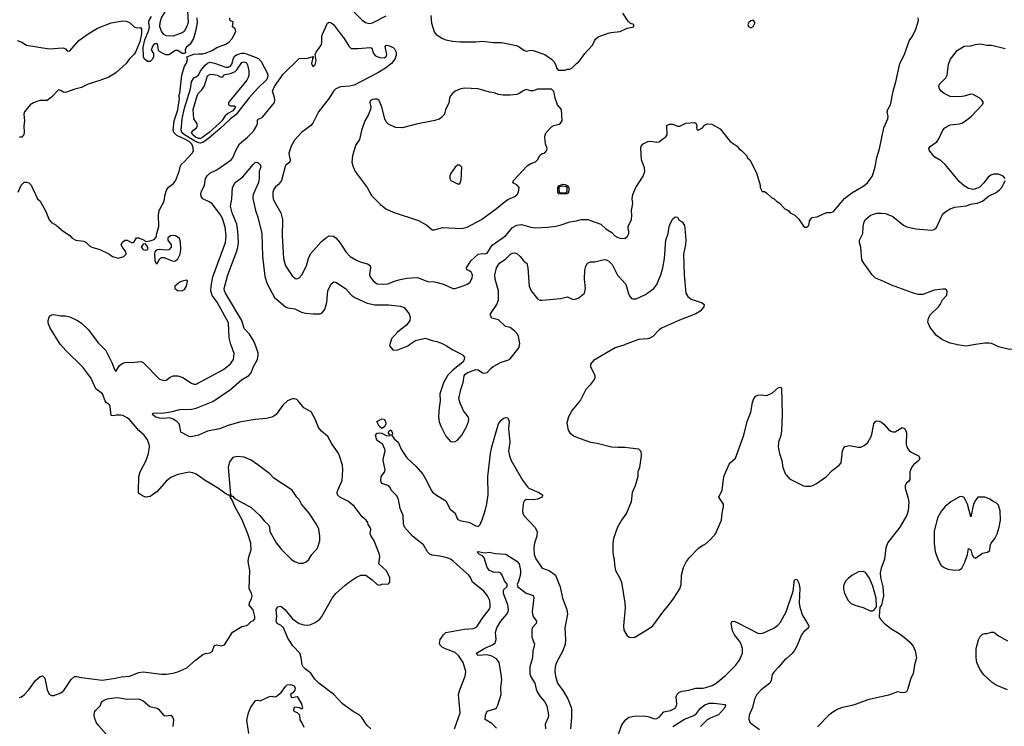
# Model space of a CAD drawing. Header units: inches. Extents: x 1649636 to 1815363, y 506543 to 641975.
# Tile 526 of 656: x 1783311 to 1791901, y 536673 to 542833. Entities that reach past the tile are written whole.
import ezdxf

# ---------------------------------------------------------------- set-up
doc = ezdxf.new("R2010")
doc.units = ezdxf.units.IN
doc.header["$MEASUREMENT"] = 0
for name, color, linetype in [('B7583', 7, 'Continuous'), ('B7584', 7, 'Continuous'), ('B7593', 7, 'Continuous'), ('B7594', 7, 'Continuous')]:
    doc.layers.add(name, color=color, linetype=linetype)

msp = doc.modelspace()

# ---------------------------------------------------------------- linework, layer by layer
at = {"layer": 'B7583', "color": 5}
for points, elevation in [([(1783310, 536924.7), (1783326, 536930), (1783350, 536946), (1783390, 536990.8), (1783450, 537070.7), (1783490, 537106), (1783510, 537111.3), (1783530, 537092), (1783550.9, 536990.9), (1783570, 536952), (1783590, 536942), (1783610, 536942), (1783670, 536964.7), (1783696.5, 536983.5), (1783760.1, 537079.9), (1783790, 537106.8), (1783810, 537107.3), (1783850, 537098), (1784030, 537075.5), (1784147.5, 537092.5), (1784195.8, 537104.2), (1784268, 537110), (1784350, 537141.6), (1784390, 537148.2), (1784550, 537127.7), (1784590, 537126.8), (1784650, 537134.8), (1784692.5, 537147.5), (1784770, 537181), (1784844, 537250), (1784910, 537298.8), (1784931.9, 537308.1), (1784970, 537311.8), (1784990, 537325.7), (1785010, 537377.3), (1785030, 537383.7), (1785070, 537375), (1785096.9, 537383.1), (1785167.3, 537492.7), (1785250, 537542.6), (1785289.8, 537550.2), (1785302.4, 537557.6), (1785330, 537587), (1785350, 537595.8), (1785364.2, 537610), (1785363.9, 537630), (1785347, 537687), (1785312.8, 537730), (1785315.8, 537750), (1785334.4, 537785.6), (1785339.3, 537810), (1785334.6, 537834.6), (1785313.3, 537870), (1785319.8, 538030), (1785305.3, 538110), (1785310.7, 538149.3), (1785329.7, 538210), (1785328, 538270), (1785302.2, 538350), (1785252, 538472), (1785187.3, 538590), (1785165.6, 538645.6), (1785147.3, 538672.7), (1785147.3, 538687.3), (1785132.7, 538687.3), (1785110, 538699), (1785046, 538746), (1784930, 538814.7), (1784850, 538869.7), (1784822.2, 538882.2), (1784790, 538887.1), (1784692.3, 538867.7), (1784630, 538842), (1784590.4, 538810), (1784510, 538719.5), (1784450, 538676.2), (1784410, 538671.8), (1784382.3, 538682.3), (1784358, 538698), (1784349.4, 538710), (1784347.3, 538727.3), (1784351.2, 538850), (1784363.5, 538890), (1784414.7, 538990), (1784435.1, 539050), (1784442.6, 539110), (1784441.1, 539130), (1784427.8, 539170), (1784396.9, 539210), (1784351.6, 539251.6), (1784270, 539346.9), (1784250, 539362.2), (1784210, 539381.7), (1784190, 539386.6), (1784154, 539386), (1784130, 539379.3), (1784110, 539382), (1784101.4, 539461.4), (1784094.7, 539474.7), (1784070, 539494), (1784058, 539510), (1784033, 539570), (1783974.9, 539614.9), (1783930.9, 539710), (1783863.2, 539803.2), (1783713.3, 539950), (1783668.9, 540000)], 640), ([(1784011.6, 540000), (1784064, 539950), (1784118.7, 539838.7), (1784134.8, 539790), (1784150, 539764.7), (1784182.9, 539817.1), (1784205.3, 539834.7), (1784230, 539845.7), (1784313.4, 539846.6), (1784370, 539852.7), (1784390, 539843), (1784530, 539700.4), (1784570, 539686.7), (1784590, 539690.4), (1784624.7, 539715.3), (1784650, 539727), (1784690, 539728.7), (1784733.3, 539713.3), (1784810, 539663.1), (1784830, 539654.4), (1784850, 539654.4), (1785090, 539784.4), (1785150, 539833.7), (1785175.4, 539870), (1785183.6, 539923.6), (1785155.3, 539995.3), (1785154.1, 540000)], 640), ([(1786375.1, 536650), (1786341.4, 536681.4), (1786295.8, 536750), (1786273.1, 536773.1), (1786221.7, 536801.7), (1786127.5, 536867.5), (1786053.3, 536950), (1785921.3, 537050), (1785884.9, 537084.9), (1785850, 537136.8), (1785804.2, 537170), (1785784.5, 537190), (1785775.6, 537210), (1785767.5, 537272.5), (1785754.5, 537310), (1785693.8, 537373.8), (1785650, 537439.7), (1785612.6, 537532.6), (1785591.2, 537551.2), (1785558.7, 537570), (1785548.7, 537590), (1785554.5, 537630), (1785550, 537692), (1785564.5, 537715.5), (1785590, 537719.1), (1785626, 537690), (1785690.8, 537610.8), (1785750, 537570.2), (1785790, 537558.2), (1785830, 537555.8), (1785850, 537559.6), (1785890, 537576.9), (1785930, 537607.2), (1785948.4, 537630), (1786038, 537790), (1786070, 537831.6), (1786150, 537903.6), (1786190, 537933.4), (1786250, 537972.4), (1786289, 537990), (1786330.8, 537990), (1786387.7, 537950), (1786430, 537908.4), (1786450, 537904.4), (1786470, 537910.5), (1786530, 537916), (1786541.2, 537930), (1786540.7, 537970), (1786507.3, 538030), (1786443.6, 538090), (1786453.6, 538150), (1786451.6, 538171.6), (1786403.7, 538290), (1786374.7, 538334.7), (1786369.6, 538350.4), (1786374.5, 538390), (1786370, 538405.2), (1786351.8, 538431.8), (1786347.8, 538450), (1786334, 538470), (1786300.2, 538500.2), (1786230, 538592.6), (1786174.9, 538634.9), (1786105.6, 538670), (1786085.4, 538690), (1786081.5, 538710), (1786087.4, 538730), (1786125.7, 538814.3), (1786131.6, 538910), (1786127.8, 538950), (1786102.7, 539030), (1786090, 539055.6), (1786034.5, 539134.5), (1785999.7, 539199.7), (1785944.9, 539244.9), (1785917.7, 539277.7), (1785888.9, 539350), (1785853.3, 539413.3), (1785788.9, 539448.9), (1785741.7, 539510), (1785730, 539520.4), (1785710, 539527.6), (1785690, 539527.4), (1785648.4, 539510), (1785607.8, 539472.2), (1785548.5, 539391.5), (1785530, 539375.4), (1785512.4, 539367.6), (1785464.8, 539355.2), (1785366.3, 539346.3), (1785230, 539324.8), (1785130, 539295.2), (1785054.6, 539265.4), (1784950, 539244.7), (1784870, 539211.9), (1784810, 539197.2), (1784790, 539200.4), (1784716.2, 539236.2), (1784709.7, 539290), (1784701.3, 539310), (1784681.6, 539330), (1784650, 539351.3), (1784622.6, 539362.6), (1784570, 539356), (1784530, 539358.5), (1784492.3, 539370), (1784469.3, 539390.7), (1784474.6, 539405.4), (1784550, 539403.1), (1784630, 539415.3), (1784710, 539435), (1784810, 539438.6), (1784850, 539445.9), (1784995.9, 539504.1), (1785149.8, 539610), (1785245.8, 539694.2), (1785310, 539731.9), (1785330, 539754.6), (1785350.8, 539810), (1785385, 539870), (1785392.8, 539907.2), (1785390.5, 539930), (1785364.8, 540000)], 620), ([(1786540.8, 540000), (1786538, 539990), (1786570, 539951.3), (1786610, 539953.4), (1786697.2, 539990), (1786712, 540000)], 620), ([(1787015.6, 540000), (1787035.5, 539990), (1787090, 539954.4), (1787142.8, 539930), (1787174.8, 539910), (1787190.6, 539890), (1787190.5, 539870), (1787180.5, 539850), (1787090, 539778), (1787047.1, 539732.9), (1787010, 539667), (1786977.2, 539570), (1786981.1, 539510), (1786970.2, 539449.8), (1786965.8, 539370), (1786970, 539327.3), (1786984.1, 539290), (1787030, 539201.6), (1787070, 539157.1), (1787090, 539152.7), (1787110, 539156.4), (1787130, 539168.4), (1787169.6, 539210), (1787210, 539283), (1787226.4, 539330), (1787229.8, 539350), (1787224.5, 539370), (1787184.3, 539424.3), (1787155.1, 539490), (1787143.8, 539530), (1787158.6, 539610), (1787179.2, 539670), (1787190, 539728), (1787198.4, 539741.6), (1787221.4, 539758.6), (1787290, 539783), (1787310, 539780.6), (1787350, 539755.2), (1787370, 539750.2), (1787390, 539756.9), (1787423.9, 539796.1), (1787442.6, 539810), (1787513.3, 539846.7), (1787570, 539866), (1787590, 539877.4), (1787670, 539976), (1787672.3, 540000)], 620), ([(1788595.1, 540000), (1788590, 539998), (1788506.4, 539973.6), (1788318.4, 539861.6), (1788291.8, 539830), (1788291.4, 539810), (1788327.7, 539730), (1788328.3, 539710), (1788323.4, 539696.6), (1788289.1, 539650), (1788250.3, 539610), (1788202.8, 539517.2), (1788130.6, 539430), (1788100.7, 539370), (1788084.5, 539315.5), (1788095.3, 539255.3), (1788111.3, 539230), (1788150, 539201), (1788201.4, 539181.4), (1788290, 539150.8), (1788350, 539140.7), (1788474, 539110), (1788530, 539105.5), (1788590, 539107.7), (1788710, 539090.8), (1788730.8, 539070), (1788734, 539030), (1788717.3, 538930), (1788704, 538890), (1788702.8, 538850), (1788682, 538770), (1788654, 538710), (1788646, 538630), (1788606, 538530), (1788562.8, 538470), (1788526.8, 538410), (1788491.3, 538310), (1788484.7, 538270), (1788486, 538190), (1788491, 538150), (1788498.8, 538130), (1788501.4, 538081.4), (1788510.6, 538030.6), (1788544.9, 537970), (1788560.5, 537930), (1788592.2, 537750), (1788593.8, 537706.2), (1788578, 537550), (1788582, 537510), (1788608.1, 537468.1), (1788630, 537451), (1788650, 537446), (1788678, 537450), (1788798.6, 537521.4), (1788834, 537550), (1788930, 537678), (1788970, 537722), (1789019, 537790), (1789070, 537872), (1789081.2, 537910), (1789084, 537990), (1789103.2, 538056.8), (1789128.7, 538110), (1789155.5, 538144.5), (1789233.6, 538226.4), (1789270, 538251.3), (1789290, 538258), (1789339.3, 538300.7), (1789382, 538350), (1789433.2, 538470), (1789439.3, 538530), (1789452.3, 538590), (1789452.3, 538610), (1789409.4, 538670), (1789439.3, 538730), (1789455.1, 538850), (1789501.7, 538958.3), (1789510, 538970.7), (1789555.4, 539010), (1789630, 539211), (1789657.4, 539330), (1789689.7, 539410), (1789703.3, 539496.7), (1789717.6, 539530), (1789732.7, 539550), (1789750, 539560.4), (1789770, 539563.1), (1789830, 539555.8), (1789879.7, 539580.3), (1789930, 539626.8), (1789950, 539630.8), (1789958, 539618), (1789964.2, 539390), (1789956.9, 539250), (1789951.3, 539208.7), (1789930.3, 539150), (1789927.2, 539110), (1789939.5, 539050), (1789959.3, 538990), (1789968.2, 538930), (1789993.4, 538870), (1790000, 538862.2)], 620), ([(1787103.7, 536650), (1787154.2, 536790), (1787139.3, 536950), (1787150, 536990.7), (1787199.2, 537110), (1787204.5, 537150), (1787179.4, 537230), (1787141, 537290), (1787110, 537316.9), (1787026.8, 537346.8), (1787000.7, 537360.7), (1786980.9, 537380.9), (1786974.9, 537394.9), (1786979.8, 537430), (1787007.6, 537470), (1787030, 537489.2), (1787190, 537518.4), (1787270, 537524), (1787300.3, 537539.7), (1787347, 537613), (1787408.5, 537690), (1787416, 537710), (1787417.2, 537730), (1787411.9, 537770), (1787392.4, 537810), (1787359.4, 537850), (1787262, 537930), (1787243.5, 537970), (1787228.6, 537990), (1787093.5, 538113.5), (1787070, 538129.1), (1787040.6, 538140.6), (1786976, 538156), (1786910, 538163.7), (1786890, 538173.9), (1786870, 538194.4), (1786834.9, 538254.9), (1786736.9, 538330), (1786668.2, 538410), (1786659.1, 538439.1), (1786656, 538510), (1786632.1, 538572.1), (1786616.3, 538650), (1786602.4, 538682.4), (1786553.2, 538730), (1786546.6, 538750), (1786533.2, 538770), (1786470, 538789.6), (1786462.4, 538810), (1786465.1, 538850), (1786492.8, 538887.2), (1786501.3, 538910), (1786483.1, 538990), (1786484.9, 539015.1), (1786499.7, 539070), (1786498.4, 539090), (1786476.2, 539136.2), (1786450, 539149.3), (1786428.2, 539168.2), (1786416.2, 539210), (1786430, 539227.7), (1786450.8, 539230.8), (1786470, 539227.3), (1786510, 539206.8), (1786534.6, 539205.4), (1786546, 539210), (1786536.4, 539216.4), (1786528.7, 539228.7), (1786530, 539234), (1786535.3, 539250), (1786550, 539256.3), (1786564.7, 539230), (1786562, 539218), (1786554, 539210), (1786570, 539194), (1786578, 539178), (1786614, 539150), (1786641.8, 539081.8), (1786690, 539012.2), (1786770, 538938), (1786827.6, 538870), (1786863.1, 538810), (1786900.8, 538730), (1786913.8, 538713.8), (1786947, 538687), (1787030, 538638.9), (1787066.9, 538566.9), (1787111.3, 538531.3), (1787124.2, 538490), (1787134.7, 538474.7), (1787162.7, 538462.7), (1787230, 538453.8), (1787290, 538419.5), (1787310, 538415.8), (1787330, 538432.7), (1787350, 538481.6), (1787372.7, 538550), (1787387.1, 538612.9), (1787399.9, 538690), (1787397, 538850), (1787419.2, 539050), (1787429.9, 539110), (1787489.1, 539310.9), (1787510, 539339.5), (1787530, 539356.4), (1787550, 539366), (1787570, 539362.8), (1787580.3, 539330), (1787575.6, 539270), (1787586.7, 539150), (1787576, 539070), (1787583.5, 539030), (1787599.7, 538990), (1787698.5, 538818.5), (1787740.7, 538760.7), (1787752.2, 538750), (1787839.5, 538710), (1787871.6, 538690), (1787870.3, 538670), (1787830, 538652.8), (1787790, 538648.1), (1787730, 538650.8), (1787717.3, 538642.7), (1787708.5, 538631.5), (1787703.5, 538610), (1787697.3, 538550), (1787699.6, 538530), (1787710.4, 538510), (1787805.5, 538410), (1787825, 538370), (1787824.2, 538330), (1787801.8, 538270), (1787795.6, 538230), (1787798.4, 538170), (1787812.9, 538132.9), (1787870.1, 538050.1), (1787930, 538031.3), (1787984.6, 537990), (1788027.9, 537890), (1788046.4, 537790), (1788086.2, 537690), (1788091.1, 537650), (1788066.5, 537530), (1788074.2, 537430), (1788070.2, 537390), (1788050.2, 537330), (1787994.7, 537230), (1787981.8, 537190), (1787979.2, 537150), (1787984.7, 537110), (1788004.2, 537050), (1788055.9, 536975.9), (1788092.3, 536912.3), (1788125.8, 536830), (1788126.2, 536750), (1788116, 536650)], 580), ([(1787470, 536657.8), (1787430, 536697.2), (1787373.4, 536733.4), (1787374.7, 536770), (1787390, 536804.9), (1787456.4, 536823.6), (1787470, 536833), (1787482.2, 536857.8), (1787510.5, 536950), (1787509.8, 537009.8), (1787517, 537077), (1787512.5, 537127.5), (1787493.2, 537230), (1787470, 537259.8), (1787430, 537285.5), (1787390, 537296.2), (1787309.4, 537290), (1787297.2, 537310), (1787370, 537353.4), (1787437.7, 537382.3), (1787459.8, 537400.2), (1787469.2, 537430), (1787463.7, 537490), (1787474.5, 537530), (1787509.9, 537590), (1787561, 537650), (1787572.6, 537670), (1787577.2, 537690), (1787570.7, 537730.7), (1787531.5, 537830), (1787530.9, 537850), (1787535.9, 537864.1), (1787562, 537890), (1787566.6, 537910), (1787539.8, 537939.8), (1787520.5, 537990), (1787508.1, 538008.1), (1787490, 538015.1), (1787450, 538013.3), (1787409.7, 538030), (1787390, 538056), (1787362.4, 538142.4), (1787350, 538159), (1787322, 538170), (1787302, 538190), (1787310, 538196), (1787366.4, 538186.4), (1787410, 538190.2), (1787459.2, 538179.2), (1787552.1, 538172.1), (1787650, 538113), (1787670.2, 538090), (1787681.2, 538030), (1787681.8, 537998.2), (1787664.4, 537935.6), (1787650.7, 537910), (1787656.3, 537890), (1787730, 537832.9), (1787790, 537812), (1787795.9, 537795.9), (1787783.2, 537670), (1787785.4, 537650), (1787792.3, 537630), (1787819.5, 537590), (1787816.4, 537570), (1787782, 537530), (1787778, 537510), (1787780.5, 537450), (1787801.6, 537390), (1787800.4, 537370), (1787787, 537330), (1787784.4, 537270), (1787762.8, 537190), (1787762, 537130), (1787770, 537104.9), (1787805.7, 537050), (1787816.1, 536996.1), (1787827.9, 536967.9), (1787851.1, 536931.1), (1787890, 536888.4), (1787910.2, 536850), (1787924.7, 536770), (1787922, 536750), (1787896.9, 536690), (1787898.7, 536650)], 560), ([(1788530, 536586.5), (1788561.1, 536678.9), (1788594.5, 536725.5), (1788626.8, 536753.2), (1788670, 536762), (1788750, 536764.9), (1788790, 536757.3), (1788850, 536737.1), (1788870, 536739.3), (1788890, 536753.5), (1788930, 536799.4), (1788990, 536810.8), (1789029.3, 536830.7), (1789041, 536850), (1789043.2, 536870), (1789037.2, 536930), (1789045.9, 536954.1), (1789064.5, 536970), (1789090, 536980.3), (1789150, 536988), (1789210, 537006.2), (1789270, 537005.5), (1789296, 537010), (1789352, 537028), (1789388, 537050), (1789470, 537116.5), (1789557.5, 537202.5), (1789590.4, 537249.6), (1789616.2, 537310), (1789617.3, 537350), (1789604.4, 537390), (1789590, 537415.4), (1789546.8, 537470), (1789530, 537503.7), (1789518, 537570), (1789526.6, 537590), (1789550, 537587), (1789570, 537578.3), (1789750, 537484.3), (1789770, 537481.8), (1789794.1, 537485.9), (1789890, 537527.9), (1789925.7, 537554.3), (1789950, 537581.1), (1790000, 537675.5)], 580), ([(1790000, 537264.8), (1789982.3, 537250), (1789931.9, 537188.1), (1789890, 537145.1), (1789877.1, 537122.9), (1789867.5, 537070), (1789856.5, 537050), (1789780.2, 536990), (1789742.6, 536950), (1789720.6, 536910), (1789703.4, 536836.6), (1789674.7, 536770), (1789673.5, 536733.5), (1789682.3, 536710), (1789700.3, 536690), (1789764.3, 536644.3)], 580), ([(1785309.2, 536609.2), (1785292.4, 536727.6), (1785308.9, 536790), (1785326.5, 536833.5), (1785370, 536897.3), (1785390, 536899.5), (1785410, 536895.6), (1785490, 536932.8), (1785510, 536934.9), (1785530, 536930.3), (1785550, 536933.8), (1785592.7, 536967.3), (1785630, 537019.5), (1785646.3, 537033.7), (1785670, 537038.2), (1785692.1, 537032.1), (1785705.1, 537025.1), (1785714.1, 537005.9), (1785711.4, 536988.6), (1785695.8, 536964.2), (1785674, 536950), (1785680.5, 536930), (1785690, 536922.4), (1785731.5, 536931.5), (1785768.8, 536870), (1785778.8, 536830), (1785770, 536822.7), (1785753.1, 536833.1), (1785710, 536840.5), (1785702, 536830), (1785701.5, 536810), (1785710, 536801.5), (1785733.1, 536793.1), (1785752.7, 536772.7), (1785756.5, 536730), (1785777.2, 536697.2), (1785790, 536665.2)], 620), ([(1784130, 536532.1), (1783999, 536679), (1783978.6, 536710), (1783963.2, 536750), (1783960.7, 536770), (1783964.5, 536795.5), (1783972.6, 536810), (1784013.3, 536850), (1784028.4, 536890), (1784065.6, 536910), (1784090, 536916.2), (1784164.2, 536924.2), (1784249.5, 536909.5), (1784351.1, 536911.1), (1784390, 536896), (1784446.5, 536846.5), (1784510, 536830.2), (1784522.3, 536822.3), (1784570, 536767.6), (1784590, 536763.6), (1784630.2, 536770.2), (1784648.7, 536750), (1784653.4, 536730), (1784646.8, 536670)], 620), ([(1789008.4, 536670), (1789110, 536734.8), (1789193.2, 536766.8), (1789215.2, 536784.8), (1789250, 536830.2), (1789290, 536859.7), (1789330, 536874), (1789370, 536875.6), (1789463.6, 536863.6), (1789470, 536854), (1789461, 536830), (1789406.9, 536773.1), (1789336.1, 536743.9), (1789310, 536728.5), (1789251.4, 536670)], 560)]:
    msp.add_lwpolyline(points, dxfattribs=dict(at, elevation=elevation))
for points, elevation in [([(1786470, 539269), (1786446.6, 539290), (1786426, 539330), (1786470, 539352.7), (1786490, 539350.4), (1786503.8, 539330), (1786506, 539310), (1786495.3, 539284.7)], 580), ([(1785210, 539023.7), (1785170, 539016), (1785141.7, 538978.3), (1785130.4, 538930), (1785146.4, 538726.4), (1785151.1, 538691.1), (1785158, 538678), (1785170, 538678), (1785182.8, 538662.8), (1785207.3, 538647.3), (1785330, 538581.6), (1785405.5, 538510), (1785443.6, 538463.6), (1785483.1, 538430), (1785491.6, 538410), (1785493.4, 538370), (1785550, 538273), (1785594.9, 538214.9), (1785680.5, 538130), (1785710, 538110.4), (1785750, 538095.5), (1785784.1, 538095.9), (1785810, 538107.3), (1785834, 538126), (1785859, 538170), (1785910, 538224.7), (1785929.1, 538290.9), (1785929.2, 538330), (1785921.2, 538390), (1785904, 538430), (1785837.2, 538530), (1785769.4, 538609.4), (1785748.7, 538650), (1785728.7, 538670), (1785688, 538730), (1785530, 538835.3), (1785492.5, 538872.5), (1785390, 538953.2), (1785330, 538993.2), (1785270, 539019.3)], 640)]:
    msp.add_lwpolyline(points, close=True, dxfattribs=dict(at, elevation=elevation))
at = {"layer": 'B7584', "color": 5}
for points, elevation in [([(1784650, 542689.2), (1784590, 542693.5), (1784570, 542705.1), (1784550, 542732.8), (1784535.3, 542770), (1784537, 542810), (1784547.7, 542850), (1784579.2, 542900.8), (1784590, 542932.8), (1784610, 542955.2), (1784654, 542970), (1784710, 542972.2), (1784730, 542964.5), (1784746, 542950), (1784775, 542910), (1784781.2, 542810), (1784770, 542774.5), (1784746.3, 542730), (1784730, 542718.4)], 640), ([(1789710, 542828), (1789690, 542822), (1789672, 542810), (1789664.7, 542790), (1789670, 542774), (1789690, 542762), (1789710, 542774), (1789728, 542810)], 660), ([(1784890, 541755.6), (1784870, 541758.6), (1784830, 541779.2), (1784749.9, 541830), (1784725.9, 541850), (1784720.1, 541870), (1784729.9, 541970), (1784750, 542061.5), (1784800.4, 542230), (1784811.4, 542290), (1784830, 542326.5), (1784850, 542335.8), (1784870, 542352.8), (1784891.9, 542390), (1784927.6, 542432.4), (1784950, 542453.8), (1784970, 542461.9), (1785010, 542455.4), (1785110, 542420), (1785130, 542420.3), (1785150.7, 542429.3), (1785166.5, 542450), (1785174.7, 542490), (1785185.7, 542514.3), (1785210, 542529.7), (1785250, 542540.8), (1785270, 542541.1), (1785290, 542535.3), (1785394.9, 542494.9), (1785417.8, 542470), (1785469.8, 542370), (1785475, 542350), (1785474, 542330), (1785464.2, 542310), (1785386.3, 542233.7), (1785310, 542148.6), (1785197.8, 542002.2), (1785150, 541969.9), (1785057.7, 541882.3), (1784961.2, 541798.8), (1784910, 541762)], 640), ([(1785150, 542080.9), (1785181.3, 542081.3), (1785190, 542076.3), (1785190, 542068), (1785170, 542038.8), (1785126, 542014), (1785104.5, 541995.5), (1785074.1, 541950), (1785053.5, 541930), (1784965.2, 541850), (1784910, 541809.1), (1784890, 541797.8), (1784870, 541798.4), (1784845.4, 541810), (1784821.7, 541830), (1784810.7, 541850), (1784827.2, 541870), (1784853.5, 541890), (1784863.1, 541910), (1784856.1, 541930), (1784829.4, 541970), (1784825.3, 542050), (1784858.4, 542170), (1784869.1, 542190), (1784899.6, 542220.4), (1784923.5, 542256.5), (1784950, 542343.1), (1784970, 542356.6), (1784990, 542359.4), (1785033.4, 542350), (1785070, 542330.6), (1785085.2, 542334.8), (1785089.4, 542350), (1785103.4, 542356.6), (1785150, 542364.6), (1785190, 542381.4), (1785205.1, 542394.9), (1785250, 542458.8), (1785270, 542466.1), (1785290, 542457.1), (1785298.8, 542438.8), (1785310, 542386.8), (1785311.2, 542350), (1785305.8, 542330), (1785293.2, 542306.8), (1785134.3, 542110), (1785133, 542090)], 620), ([(1787190, 542235.6), (1787150, 542227), (1787110, 542209.3), (1787086, 542190), (1787070.8, 542170), (1787062, 542150), (1787054.6, 542105.4), (1787026.8, 542050), (1787018.8, 542010), (1786990, 541979.3), (1786970, 541966), (1786933.6, 541953.6), (1786770, 541923.7), (1786650, 541889.6), (1786590, 541892.7), (1786530, 541921.2), (1786510, 541944), (1786498, 541970), (1786471.8, 542070), (1786447.6, 542127.6), (1786430, 542139.5), (1786410, 542141.6), (1786390, 542137.6), (1786372.5, 542127.5), (1786366, 542110), (1786376, 542070), (1786371.8, 542050), (1786354.3, 542005.7), (1786323.1, 541950), (1786292.5, 541867.5), (1786276, 541790), (1786242.3, 541737.7), (1786213.6, 541646.4), (1786210.2, 541590), (1786221.1, 541550), (1786238.7, 541510), (1786343.1, 541370), (1786381.1, 541301.1), (1786460.5, 541220.5), (1786505.4, 541185.4), (1786570, 541154), (1786790, 541082.4), (1786862.6, 541042.6), (1786910, 541000.7), (1786930, 541000.5), (1786950, 541006.7), (1786999.7, 541020.3), (1787167.5, 541012.5), (1787214.3, 541025.7), (1787340.9, 541090), (1787470, 541187), (1787536.9, 541243.1), (1787570, 541264.2), (1787630, 541292.4), (1787650.9, 541309.1), (1787663, 541330), (1787667.6, 541370), (1787650, 541392), (1787614, 541410), (1787619.3, 541430), (1787740.1, 541559.9), (1787770, 541578), (1787810, 541594), (1787829.2, 541610), (1787849.5, 541650.5), (1787870, 541666), (1787889.2, 541670.8), (1787908.7, 541690), (1787913.2, 541710), (1787899.5, 541750), (1787893.3, 541810), (1787895.6, 541830), (1787905.6, 541850), (1787950, 541899.3), (1787970, 541910.5), (1788017, 541923), (1788029.4, 541930.6), (1788044, 541950), (1788039, 542050), (1788004, 542090), (1787982, 542150), (1787974.6, 542194.6), (1787970, 542206), (1787950, 542226), (1787830, 542228.7), (1787790, 542214), (1787770, 542213.2), (1787730, 542224), (1787710, 542217.2), (1787670, 542189), (1787650, 542181.2), (1787590, 542174), (1787530, 542174), (1787490, 542181.2), (1787450, 542196), (1787410, 542200.9), (1787310, 542229.5)], 660), ([(1787150, 541566), (1787130, 541566), (1787110, 541546), (1787071.3, 541490), (1787064.7, 541470), (1787064.7, 541450), (1787072, 541430), (1787130, 541402), (1787150, 541402), (1787163.1, 541436.9), (1787167.3, 541547.3)], 680), ([(1788067.6, 541312.4), (1788015.4, 541315.4), (1788007.2, 541330), (1788004.8, 541350), (1788006.4, 541370), (1788014.2, 541385.8), (1788050, 541398.4), (1788070, 541396.6), (1788087.6, 541387.6), (1788100.8, 541370), (1788101.8, 541350), (1788100.5, 541330), (1788090, 541319.1), (1788085.9, 541314.1)], 640), ([(1788050, 541319.3), (1788024.8, 541324.8), (1788017.4, 541350), (1788017.9, 541370), (1788022.4, 541377.6), (1788050, 541386), (1788079, 541379), (1788085.6, 541370), (1788084.1, 541335.9), (1788076.5, 541323.5), (1788070, 541321.2)], 620), ([(1784650, 540952), (1784628.4, 540950), (1784603.7, 540930), (1784604.9, 540910), (1784633.4, 540870), (1784633, 540850), (1784612.3, 540827.7), (1784590, 540824.4), (1784530, 540829.7), (1784510, 540827.6), (1784499, 540821), (1784490.4, 540810), (1784488.6, 540791.4), (1784490.6, 540730), (1784500.7, 540710), (1784510, 540703.8), (1784532.4, 540747.6), (1784550, 540760.3), (1784570, 540759.6), (1784650, 540729.1), (1784670, 540731.5), (1784691.8, 540748.2), (1784712, 540790), (1784716.8, 540830), (1784713.3, 540893.3), (1784704.5, 540924.5), (1784695.1, 540935.1), (1784669.7, 540949.7)], 660), ([(1784410, 540878), (1784390, 540875.3), (1784370.8, 540850), (1784387.3, 540830), (1784410, 540823), (1784428.7, 540830), (1784429, 540850)], 660), ([(1784770, 540561.2), (1784730, 540554.6), (1784710, 540545.5), (1784666, 540510), (1784666.2, 540490), (1784690, 540471.9), (1784730, 540468), (1784750, 540481.8), (1784766.8, 540510), (1784776.6, 540556.6)], 660)]:
    msp.add_lwpolyline(points, close=True, dxfattribs=dict(at, elevation=elevation))
for points, elevation in [([(1786204.6, 542924.6), (1786300.4, 542830), (1786329.3, 542809.3), (1786350, 542802.3), (1786370, 542800.8), (1786390, 542805.8), (1786510, 542868.2)], 660), ([(1786898.7, 542870), (1786902.9, 542802.9), (1786926.6, 542726.6), (1786944.4, 542704.4), (1786998.8, 542670), (1787030, 542657), (1787090, 542645.3), (1787150, 542640.3), (1787290, 542640.4), (1787350, 542646), (1787446.3, 542633.7), (1787513.4, 542633.4), (1787647.1, 542607.1), (1787670, 542596), (1787710, 542566), (1787730, 542558), (1787770, 542566), (1787790, 542564.7), (1787892, 542530), (1787952, 542490), (1787972, 542470), (1787992, 542430), (1787994, 542410), (1788010, 542394), (1788050, 542392), (1788070, 542392), (1788090, 542402), (1788110, 542402), (1788130, 542412), (1788170, 542452), (1788190, 542464.7), (1788240.7, 542539.3), (1788310, 542611.3), (1788325.2, 542650), (1788335.6, 542664.4), (1788357.6, 542682.4), (1788444, 542716), (1788470, 542722.6), (1788550, 542729.1), (1788610, 542758.4), (1788668, 542770), (1788668, 542790), (1788640.5, 542800.5), (1788619.1, 542819.1), (1788573.3, 542890)], 660), ([(1783290, 542650.3), (1783330, 542636.5), (1783372.3, 542612.3), (1783570, 542578.2), (1783688.9, 542588.9), (1783710, 542578), (1783730, 542557.3), (1783750, 542560.4), (1783828.7, 542651.3), (1783910, 542709), (1783990, 542760.2), (1784110, 542806.3), (1784210, 542822), (1784241.3, 542821.3), (1784268.7, 542808.7), (1784310, 542771), (1784330, 542762.8), (1784366, 542766), (1784375.5, 542750), (1784375.5, 542710), (1784359.2, 542640.8), (1784321.3, 542550), (1784310, 542532.3), (1784270, 542492.7), (1784239.3, 542450), (1784150, 542369.4), (1784088.1, 542331.9), (1784010, 542302), (1783910, 542271.8), (1783850, 542240.7), (1783792.3, 542227.7), (1783710, 542197.2), (1783690, 542201.2), (1783670, 542217.2), (1783650, 542220.9), (1783590, 542157), (1783550, 542129.6), (1783490, 542127.8), (1783470, 542123), (1783431.3, 542108.7), (1783403, 542090), (1783353.4, 542030), (1783346.8, 542010), (1783352.4, 541950), (1783347.1, 541907.1), (1783350.4, 541849.6), (1783346.4, 541833.6), (1783330, 541808.7), (1783309.4, 541809.4)], 660), ([(1783297.2, 541330), (1783324, 541390), (1783350, 541416), (1783370, 541416), (1783390, 541410.8), (1783410.6, 541390), (1783466.8, 541270), (1783490.4, 541250.4), (1783539.9, 541159.9), (1783568.1, 541088.1), (1783590, 541066), (1783630, 541041), (1783690.7, 540990.7), (1783750, 540951), (1783768.1, 540928.1), (1783802, 540910), (1783870, 540901), (1783890.6, 540890.6), (1783921.4, 540861.4), (1783942, 540850), (1784010, 540831), (1784090, 540791), (1784122, 540770), (1784170, 540754), (1784219.3, 540770), (1784240.9, 540790), (1784237, 540810), (1784207.3, 540850), (1784198, 540870), (1784206, 540890), (1784230, 540910.8), (1784250, 540910.7), (1784290, 540887.7), (1784310, 540896), (1784330, 540932), (1784348.7, 540931.3), (1784370, 540924), (1784398, 540910), (1784410, 540898), (1784450, 540903.8), (1784483.5, 540916.5), (1784503, 540937), (1784506.9, 540970), (1784525.6, 541030), (1784522.6, 541130), (1784528, 541170), (1784571.4, 541250), (1784580.7, 541310), (1784592.6, 541347.4), (1784610, 541373.8), (1784650, 541401.6), (1784670, 541428.9), (1784702.5, 541510), (1784711.5, 541550), (1784720.7, 541570), (1784747, 541593), (1784816.4, 541670), (1784826.4, 541690), (1784823.4, 541730), (1784810.3, 541750), (1784790.5, 541770), (1784759.1, 541790), (1784682.3, 541822.3), (1784657.4, 541850), (1784649.3, 541870.7), (1784658.4, 541950), (1784690, 542047.7), (1784703.8, 542130), (1784705.1, 542150), (1784699.3, 542170), (1784708, 542192), (1784724.8, 542350), (1784750, 542426.8), (1784766, 542454), (1784774.8, 542485.2), (1784769.6, 542510.4), (1784832.1, 542532.1), (1784870, 542536.2), (1784910, 542534.3), (1784930, 542541.3), (1784990, 542563.8), (1785030, 542591.4), (1785110, 542620.6), (1785139, 542641), (1785166, 542670), (1785197, 542730), (1785190, 542753.2), (1785166.6, 542770), (1785174, 542814), (1785150, 542822), (1785144, 542830), (1785144, 542850)], 660), ([(1784856.6, 542850), (1784858.9, 542810), (1784844, 542730), (1784826.7, 542670), (1784799.4, 542620.6), (1784764.2, 542590), (1784755.3, 542570), (1784756.7, 542543.3), (1784750, 542537.6), (1784730, 542537.8), (1784690, 542565.1), (1784670, 542564.1), (1784613.6, 542526.4), (1784586.7, 542526.7), (1784533.2, 542553.2), (1784523.6, 542563.6), (1784516.4, 542610), (1784510, 542622.9), (1784490, 542623.7), (1784476.3, 542610), (1784458.8, 542570), (1784479.6, 542539.6), (1784478.8, 542510), (1784470.5, 542490), (1784450, 542469.8), (1784425.2, 542470), (1784399.6, 542490), (1784391.8, 542510), (1784387.5, 542592.5), (1784403.5, 542656.5), (1784439.5, 542740.5), (1784442.7, 542770), (1784437.2, 542810), (1784439.7, 542830), (1784460.5, 542859.5)], 660), ([(1785154.1, 540000), (1785138.6, 540058.6), (1785132.1, 540190), (1785035, 540370), (1784989.3, 540429.3), (1784978.9, 540470), (1784981.4, 540510), (1784996.8, 540590), (1785106.4, 540890), (1785111.6, 540950), (1785104.8, 541024.8), (1785083.9, 541090), (1785065, 541130), (1784990, 541226.9), (1784970, 541241.7), (1784910, 541272), (1784894.9, 541294.9), (1784891.1, 541310), (1784893.5, 541330), (1784923.9, 541390), (1784933.3, 541450), (1784947.4, 541472.6), (1784970, 541493.7), (1785030, 541525.2), (1785156.8, 541610), (1785171.4, 541630), (1785194.4, 541685.6), (1785228.3, 541750), (1785299.7, 541810), (1785350, 541861.1), (1785379.3, 541910), (1785385.1, 541930), (1785385.2, 541954.8), (1785392.5, 541967.5), (1785410, 541970.4), (1785430, 541982.6), (1785533.6, 542110), (1785538.4, 542130), (1785535.1, 542155.1), (1785516, 542210), (1785534.7, 542250), (1785610, 542358.4), (1785750, 542493.5), (1785822.6, 542497.4), (1785871.1, 542511.1), (1785874, 542510), (1785864.7, 542495.3), (1785866.8, 542490), (1785856, 542450), (1785870, 542424.7), (1785890, 542442.8), (1785896.9, 542476.9), (1785888.9, 542528.9), (1785898.9, 542550), (1785942, 542610), (1785947.8, 542630), (1785948, 542690), (1785952.3, 542707.7), (1785996.9, 542803.1), (1786010, 542810.8), (1786030, 542806.7), (1786050, 542792), (1786108.8, 542708.8), (1786142.3, 542670), (1786183, 542603), (1786203.4, 542583.4), (1786260.7, 542580.7), (1786371.6, 542591.6), (1786384.2, 542584.2), (1786398.4, 542538.4), (1786416.7, 542516.7), (1786450, 542502.6), (1786490, 542500.3), (1786507.4, 542512.6), (1786513, 542530), (1786501.2, 542598.8), (1786508, 542610), (1786530, 542607.7), (1786570, 542590.6), (1786579.9, 542579.9), (1786594.9, 542550), (1786595.2, 542524.8), (1786582.8, 542490), (1786554.8, 542450), (1786502, 542410), (1786434.9, 542370), (1786230, 542263.5), (1786190, 542252.3), (1786110, 542246.9), (1786068.9, 542231.1), (1786049, 542211), (1786010.1, 542149.9), (1785916.9, 542030), (1785869, 541930), (1785850.1, 541909.9), (1785770.3, 541850), (1785710, 541784), (1785678.4, 541730), (1785660.6, 541670), (1785661.1, 541650), (1785672.1, 541610), (1785669.1, 541590.9), (1785633.9, 541566.1), (1785626.3, 541553.7), (1785595.5, 541430), (1785570, 541395.8), (1785544.2, 541375.8), (1785530, 541357), (1785520.9, 541330), (1785518.6, 541298.6), (1785523.1, 541270), (1785531.7, 541250), (1785588.3, 541148.3), (1785604.4, 541090), (1785602.4, 540950), (1785611.5, 540750), (1785630, 540688), (1785690, 540600.7), (1785716.8, 540576.8), (1785730, 540574), (1785750, 540582.8), (1785772.7, 540610), (1785813.5, 540686.5), (1785829.7, 540750), (1785848.9, 540791.1), (1785942.2, 540897.8), (1785990, 540937.6), (1786011.4, 540948.6), (1786050, 540946.4), (1786070, 540930.4), (1786103.1, 540890), (1786155.3, 540810), (1786194.4, 540770), (1786250, 540735.3), (1786290, 540719), (1786345.3, 540705.3), (1786368, 540690), (1786372.4, 540670), (1786364.2, 540610), (1786368.8, 540590), (1786395, 540555), (1786430, 540531.7), (1786486.9, 540526.9), (1786522, 540530), (1786590, 540557.1), (1786630, 540567.5), (1786690, 540578.6), (1786770, 540585.3), (1786790, 540582.8), (1786870, 540550.3), (1786930, 540547), (1787010, 540526.4), (1787090, 540490.6), (1787110, 540490.7), (1787190, 540517.1), (1787214, 540526), (1787237.4, 540542.6), (1787259.2, 540580.8), (1787261.3, 540610), (1787250, 540632), (1787230, 540647.3), (1787213.6, 540653.6), (1787208.9, 540668.9), (1787247.6, 540730), (1787310, 540788.4), (1787350, 540795.5), (1787370, 540790.7), (1787390, 540797.3), (1787433.3, 540866.7), (1787550, 540948.9), (1787610, 541021.6), (1787650, 541041.1), (1787690, 541046.3), (1787770, 541025.3), (1787810, 541019.6), (1787915.2, 541024.8), (1787987.5, 541032.5), (1788036.6, 541043.4), (1788110, 541070.8), (1788170, 541078.8), (1788210, 541091), (1788268.9, 541091.1), (1788382, 541050), (1788424.7, 541010), (1788476.8, 540976.8), (1788504.7, 540950), (1788530, 540934.8), (1788550, 540927.3), (1788590, 540926.8), (1788614.2, 540945.8), (1788625.2, 540970), (1788625.2, 540990), (1788619, 541010), (1788621.2, 541030), (1788649.2, 541090), (1788652.7, 541130), (1788649.2, 541170), (1788659.3, 541230), (1788656, 541270), (1788661.2, 541310), (1788686.6, 541370), (1788751.8, 541470), (1788765.6, 541510), (1788762, 541542), (1788735.6, 541610), (1788729.5, 541710), (1788732.7, 541730), (1788749.6, 541750.4), (1788790, 541770.4), (1788814.9, 541774.9), (1788870, 541764), (1788890, 541766.8), (1788912.7, 541787.3), (1788949.5, 541810.5), (1788959.5, 541830), (1788958, 541910), (1788979, 541921), (1789010, 541922.8), (1789050, 541904), (1789070, 541904), (1789122, 541930), (1789197.3, 541937.3), (1789211.3, 541930), (1789218.8, 541910), (1789216, 541890), (1789219.6, 541879.6), (1789230, 541871.3), (1789268.7, 541890), (1789285.6, 541914.4), (1789310, 541924.7), (1789350, 541922), (1789422.5, 541882.5), (1789510, 541771.3), (1789570.7, 541730.7), (1789587.1, 541707.1), (1789610, 541692), (1789652, 541650), (1789662, 541630), (1789682, 541610), (1789738, 541498), (1789771.3, 541390), (1789772, 541370), (1789790, 541334), (1789810, 541334), (1789830, 541322), (1789870, 541282), (1789894, 541270), (1789914, 541250), (1789936.9, 541236.9), (1789985.4, 541185.4), (1790000, 541177.1)], 640), ([(1785364.8, 540000), (1785353.7, 540030), (1785317.4, 540090), (1785270, 540141.7), (1785248.1, 540210), (1785107.4, 540450), (1785097.9, 540470), (1785095.9, 540490), (1785127.6, 540610), (1785200.3, 540799.7), (1785213.7, 540846.3), (1785219.6, 540890), (1785214.3, 540990), (1785204.5, 541050), (1785166.2, 541150), (1785151.6, 541208.4), (1785162.4, 541270), (1785168.8, 541371.2), (1785190, 541412.7), (1785257.9, 541462.1), (1785350, 541574.8), (1785370, 541590.7), (1785390, 541586.8), (1785410, 541571), (1785414.9, 541550), (1785402, 541510), (1785400.2, 541450), (1785393.9, 541413.9), (1785349.1, 541310), (1785344.7, 541290), (1785346.8, 541273.2), (1785369.2, 541170), (1785390.2, 541110.2), (1785424.3, 540970), (1785429.5, 540770.5), (1785450, 540594.8), (1785471.3, 540530), (1785534.5, 540410), (1785630, 540330.2), (1785650, 540320.2), (1785711.9, 540311.9), (1785770, 540283.6), (1785804.4, 540275.6), (1785871.5, 540268.5), (1785931.5, 540268.5), (1785950, 540276.3), (1785974.5, 540305.5), (1785991.9, 540368.1), (1786001.1, 540470), (1786029.8, 540530.2), (1786052.3, 540547.7), (1786070, 540546), (1786154, 540490), (1786209.4, 540429.4), (1786234.4, 540410), (1786342.3, 540362.3), (1786410, 540348.4), (1786530, 540346.7), (1786634.8, 540334.8), (1786664.8, 540324.8), (1786709, 540269), (1786718.3, 540238.3), (1786714.6, 540210), (1786690, 540174), (1786608, 540110), (1786554.8, 540050), (1786540.8, 540000)], 620), ([(1787672.3, 540000), (1787673.3, 540010), (1787664.4, 540070), (1787654, 540090), (1787630, 540118.3), (1787590, 540149.7), (1787550, 540158.5), (1787490, 540217.8), (1787429.8, 540229.8), (1787418.7, 540250), (1787419.7, 540270), (1787473.5, 540350), (1787487.5, 540390), (1787489.8, 540470), (1787459.8, 540570), (1787457, 540610), (1787469.8, 540670), (1787496.8, 540710), (1787551.5, 540748.5), (1787593.6, 540790), (1787610, 540798.6), (1787630, 540799.6), (1787650, 540794.6), (1787678, 540770), (1787710, 540728), (1787734.8, 540710), (1787744.9, 540670), (1787757.4, 540510), (1787773.4, 540470), (1787830, 540398.4), (1787850, 540386.9), (1787870, 540386.7), (1788030, 540403.1), (1788090, 540416), (1788130, 540396.9), (1788150, 540393.7), (1788190.4, 540409.6), (1788219.1, 540430), (1788237.7, 540450), (1788246.2, 540490), (1788239.5, 540570), (1788241.3, 540650), (1788250, 540685.5), (1788265.7, 540710), (1788290, 540721.3), (1788330, 540723.2), (1788410, 540742.8), (1788430, 540738.5), (1788450, 540727.6), (1788479.7, 540699.7), (1788526.5, 540606.5), (1788595.6, 540530), (1788606.6, 540506.6), (1788623.1, 540443.1), (1788636.4, 540416.4), (1788650, 540402.6), (1788659.6, 540399.6), (1788690, 540400.2), (1788770, 540436.3), (1788843.1, 540490), (1788870, 540523.7), (1788904.6, 540610), (1788922.3, 540670), (1788938, 540750), (1788949.8, 540910), (1788969.8, 540970), (1788978.9, 541030), (1788990, 541058.8), (1789010, 541096), (1789030, 541114.8), (1789050, 541110.8), (1789066.2, 541086.2), (1789090.7, 541070), (1789110, 541038), (1789114.8, 541014.8), (1789122.4, 540910), (1789120.8, 540870), (1789101.5, 540790), (1789108.3, 540610), (1789123.7, 540450), (1789139.8, 540419.8), (1789170, 540395.2), (1789266, 540366), (1789282.4, 540350), (1789278.9, 540330), (1789247.5, 540292.5), (1789210.1, 540269.9), (1789066.4, 540213.6), (1788910, 540143.5), (1788890, 540128.3), (1788834.6, 540070), (1788810, 540056.5), (1788790, 540050.7), (1788710, 540045.5), (1788595.1, 540000)], 620), ([(1783668.9, 540000), (1783664.7, 540004.7), (1783573.6, 540150), (1783561.3, 540190), (1783560.5, 540210), (1783571.6, 540248.4), (1783590, 540259.3), (1783610, 540263.8), (1783670, 540250.5), (1783710, 540250.4), (1783750, 540242.4), (1783810, 540214), (1783847.7, 540190), (1783912.2, 540130), (1783995.4, 540015.4), (1784011.6, 540000)], 640), ([(1786712, 540000), (1786764.6, 540035.4), (1786850, 540056), (1786910, 540036), (1786950, 540028.9), (1786991.9, 540011.9), (1787015.6, 540000)], 620)]:
    msp.add_lwpolyline(points, dxfattribs=dict(at, elevation=elevation))
at = {"layer": 'B7593', "color": 5}
for points, elevation in [([(1791649.8, 540000), (1791570, 539987.8), (1791490, 539998.9), (1791485.5, 540000)], 620), ([(1792054.8, 540000), (1792030, 539979.7), (1791979.6, 539960.4), (1791950, 539957.1), (1791910, 539965.3), (1791850, 539981.8), (1791810.9, 540000)], 620), ([(1790000, 538862.2), (1790027.3, 538830), (1790150, 538770.6), (1790166.4, 538766.4), (1790210, 538766.5), (1790230, 538771.8), (1790263.6, 538790), (1790349.5, 538850), (1790398.4, 538901.6), (1790462, 538950), (1790477.6, 538970), (1790490, 539072), (1790495.1, 539090), (1790510, 539110.7), (1790550, 539121.6), (1790625.8, 539105.8), (1790650, 539106.7), (1790678.2, 539121.8), (1790710, 539148), (1790739.5, 539200.5), (1790749.7, 539230), (1790763.6, 539310), (1790779, 539330), (1790790, 539335.5), (1790810, 539333), (1790830, 539323), (1790850, 539307.7), (1790890, 539259.3), (1790910, 539244.9), (1790930, 539239.5), (1790950, 539241.3), (1791010, 539276.3), (1791030.4, 539270.4), (1791043, 539250), (1791048.4, 539230), (1791044.9, 539130), (1791055.8, 539095.8), (1791070, 539077), (1791090, 539061.5), (1791153, 539030), (1791163, 539010), (1791154.4, 538990), (1791110, 538952.6), (1791092.6, 538930), (1791076.5, 538890), (1791075.9, 538824.1), (1791068.4, 538810), (1791046, 538790), (1791035.6, 538770), (1791036.1, 538750), (1791060.9, 538670), (1791067.6, 538630), (1791062.3, 538550), (1791050, 538512.7), (1790990.3, 538410), (1790886.2, 538273.8), (1790868.9, 538230), (1790856.1, 538130), (1790827.5, 538052.5), (1790819.1, 538010), (1790821.1, 537970), (1790842, 537890), (1790848, 537810), (1790830.6, 537730), (1790816, 537710), (1790810.8, 537630), (1790818.8, 537610), (1790852.1, 537572.1), (1790910, 537525.5), (1790982.9, 537482.9), (1791030, 537448), (1791073, 537410), (1791105.5, 537370), (1791123.8, 537330), (1791136.3, 537270), (1791119.1, 537210), (1791104.9, 537130), (1791086.6, 537093.4), (1791057.3, 536990), (1791047.1, 536972.9), (1791034, 536966), (1791010, 536965.2), (1790970, 536974), (1790890, 536942.7), (1790710, 536904.5), (1790610, 536865.6), (1790570, 536853.3), (1790490, 536838), (1790450, 536822.4), (1790404, 536796), (1790370, 536769.6), (1790271.4, 536668.6)], 620), ([(1790000, 537675.5), (1790001.6, 537678.4), (1790058.9, 537850), (1790069.6, 537950.4), (1790090, 537956), (1790110, 537922), (1790117.2, 537877.2), (1790112.7, 537750), (1790118, 537710), (1790139.8, 537639.8), (1790174, 537590), (1790194.6, 537550), (1790194.4, 537530), (1790150, 537494.3), (1790132.2, 537470), (1790091.4, 537370), (1790069.3, 537330), (1790050, 537306.6), (1790000, 537264.8)], 580), ([(1791930, 536989.6), (1791830, 537032.6), (1791794.7, 537054.7), (1791722.2, 537122.2), (1791687.8, 537170), (1791660.5, 537230), (1791655.8, 537270), (1791656.3, 537350), (1791674.9, 537425.1), (1791690, 537454.8), (1791710, 537474.8), (1791730, 537482.8), (1791750, 537480.7), (1791790, 537494.8), (1791810, 537494), (1791850, 537462), (1791930, 537417.1)], 620)]:
    msp.add_lwpolyline(points, dxfattribs=dict(at, elevation=elevation))
for points, elevation in [([(1791530, 538677.2), (1791510, 538672.7), (1791434.8, 538630), (1791384.9, 538590), (1791353, 538550), (1791318.4, 538490), (1791290.4, 538370), (1791288.5, 538270), (1791297.1, 538197.1), (1791320.7, 538130), (1791350, 538076), (1791375.9, 538055.9), (1791410, 538044), (1791470, 538034.8), (1791510, 538037.3), (1791530, 538050.7), (1791556.8, 538103.2), (1791579.7, 538170), (1791590, 538222), (1791610, 538212), (1791617.6, 538177.6), (1791630, 538151), (1791650, 538138.8), (1791710, 538180.7), (1791754, 538190), (1791773.7, 538206.3), (1791778, 538250), (1791786.6, 538270), (1791818, 538310), (1791839.5, 538350), (1791857, 538410), (1791867, 538470), (1791864.5, 538550), (1791850, 538602), (1791830, 538622), (1791810, 538629), (1791770, 538657.2), (1791730, 538669.2), (1791670, 538669.2), (1791652.2, 538647.8), (1791631.8, 538608.2), (1791610, 538498), (1791579.7, 538610), (1791556, 538656), (1791550, 538666)], 640), ([(1790670, 538020.9), (1790630, 538018), (1790570, 537986.6), (1790538, 537962), (1790519.9, 537940.1), (1790502, 537910), (1790498, 537890), (1790497.1, 537870), (1790508.2, 537830), (1790539.3, 537770), (1790564, 537744), (1790605.1, 537725.1), (1790670, 537708.5), (1790730, 537679.1), (1790750, 537678.8), (1790769.5, 537690.5), (1790785.2, 537714.8), (1790782.4, 537790), (1790755.5, 537895.5), (1790725.3, 537965.3), (1790690, 538012.3)], 620)]:
    msp.add_lwpolyline(points, close=True, dxfattribs=dict(at, elevation=elevation))
at = {"layer": 'B7594', "color": 5}
for points, elevation in [([(1790000, 541177.1), (1790023.6, 541163.6), (1790034, 541150), (1790074, 541130), (1790110, 541094), (1790150, 541032), (1790163.6, 541023.6), (1790176.4, 541023.6), (1790190, 541034), (1790198, 541050), (1790200.4, 541079.6), (1790226, 541110), (1790270, 541114), (1790350, 541152), (1790390, 541152), (1790410, 541162), (1790506.3, 541273.7), (1790570, 541324.7), (1790674.8, 541385.2), (1790708.7, 541410), (1790750, 541471.3), (1790775.1, 541550), (1790789.6, 541630.4), (1790811.9, 541708.1), (1790849.5, 541890.5), (1790885.2, 541970), (1790889.2, 541990), (1790879, 542030), (1790884, 542050), (1790909.4, 542090.6), (1790932.3, 542210), (1790954.5, 542290), (1790989.6, 542450), (1791032, 542530), (1791072.1, 542647.9), (1791099, 542690), (1791128.7, 542750), (1791154, 542826), (1791148.7, 542850)], 640), ([(1791909.3, 541450), (1791892.7, 541470), (1791850, 541486.6), (1791810, 541486), (1791782.5, 541477.5), (1791759.9, 541460.1), (1791722, 541410), (1791686.9, 541373.1), (1791659.9, 541360.1), (1791630, 541354), (1791590, 541361.6), (1791550, 541383.6), (1791510, 541418.7), (1791386.3, 541570), (1791350, 541601.7), (1791294.7, 541634.7), (1791249.7, 541690), (1791244.2, 541710), (1791253.6, 541726.4), (1791311.9, 541768.1), (1791330, 541794.4), (1791364.2, 541870), (1791381.1, 541890), (1791430, 541917.2), (1791510, 541925.4), (1791530, 541931.2), (1791563.1, 541950), (1791613.5, 541990), (1791709.6, 542090), (1791719.5, 542110), (1791709.5, 542130), (1791687, 542150), (1791630, 542180.4), (1791610, 542182.6), (1791550, 542166), (1791510, 542160.3), (1791430, 542164.6), (1791375.6, 542190), (1791349.6, 542210), (1791335.1, 542230), (1791329.5, 542250), (1791335.6, 542270), (1791390, 542327.2), (1791402.4, 542350), (1791415.3, 542444.7), (1791430.6, 542489.4), (1791490, 542563.1), (1791550, 542602.6), (1791610, 542605.3), (1791650, 542617.4), (1791690, 542622.6), (1791750, 542612.2), (1791790, 542611.8), (1791910, 542580.9)], 620), ([(1791485.5, 540000), (1791430, 540013.3), (1791363, 540043), (1791310, 540081), (1791254.5, 540150), (1791235.2, 540195.2), (1791238.7, 540230), (1791257.7, 540262.3), (1791326.6, 540330), (1791342, 540350), (1791360.7, 540390), (1791400.5, 540430), (1791404.1, 540464.1), (1791397.2, 540477.2), (1791390, 540482.7), (1791363.6, 540483.6), (1791290, 540474.7), (1791190, 540437.2), (1791150, 540438.7), (1791110, 540448.6), (1790918.5, 540518.5), (1790850, 540551.5), (1790778.5, 540578.5), (1790748.3, 540608.3), (1790674.6, 540710), (1790659.7, 540739.7), (1790649, 540849), (1790637.1, 540890), (1790638.9, 540910), (1790666.8, 540970), (1790669.8, 541030), (1790679.8, 541070), (1790691.1, 541090), (1790730, 541124.9), (1790750, 541134.9), (1790790, 541145.3), (1790830, 541147.6), (1790863.4, 541143.4), (1790930, 541118), (1791022.2, 541042.2), (1791050, 541026.7), (1791130.2, 541010.2), (1791270, 540997.3), (1791290, 541003.6), (1791310, 541022.4), (1791359.8, 541130), (1791372.3, 541147.7), (1791390, 541161.5), (1791430, 541183.5), (1791470, 541197.8), (1791570, 541210.3), (1791610, 541223.9), (1791665.6, 541234.4), (1791710, 541252.2), (1791764.5, 541295.5), (1791830, 541327.6), (1791859.6, 541350), (1791878.7, 541370), (1791900.7, 541410), (1791909.4, 541430)], 620), ([(1791810.9, 540000), (1791790, 540009.7), (1791770, 540012.4), (1791730, 540012.2), (1791649.8, 540000)], 620)]:
    msp.add_lwpolyline(points, dxfattribs=dict(at, elevation=elevation))

doc.saveas('drawing.dxf')
